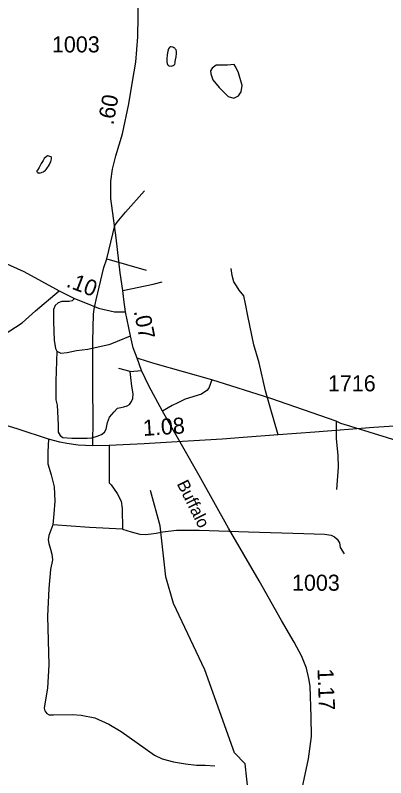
# Model space of a CAD drawing. Extents: x 2169602 to 2449496, y 721995 to 810662.
# Drawn here: x 2423843 to 2426725, y 781516 to 787456 of the extents above; entities that cross this region are included whole.
import ezdxf

# ---------------------------------------------------------------- set-up
doc = ezdxf.new("R2010")
doc.units = 0
doc.layers.add('Default', color=7, linetype='Continuous')

msp = doc.modelspace()

# ---------------------------------------------------------------- linework, layer by layer
at = {"layer": 'Default'}
for p, q in [((2424553.7, 785559.6), (2424860.9, 785471.6)), ((2424737.2, 784681.7), (2424649.2, 784705)), ((2424737.2, 784681.7), (2424823.5, 784688.8))]:
    msp.add_line(p, q, dxfattribs=at)
for points in [[(2424701.3, 785145), (2424687.7, 785241.9), (2424679.3, 785311), (2424658.2, 785450.3), (2424627.7, 785723.3), (2424586.4, 786028.7), (2424586.4, 786163.4), (2424599, 786256.8), (2424625.9, 786360.9), (2424678, 786533.3), (2424726.5, 786765), (2424755.2, 786941), (2424780.4, 787090.1), (2424796.5, 787287.7), (2424800.1, 787603.8), (2424827, 787828.3), (2424852.2, 788002.5), (2424889.9, 788205.4), (2424916.8, 788374.3)], [(2425085.7, 787096), (2425089.8, 787110), (2425093.9, 787131.7), (2425097.8, 787157.9), (2425097.4, 787173.8), (2425093.5, 787185.7), (2425087.5, 787195.9), (2425083.4, 787199.8), (2425075.6, 787203.8), (2425067.4, 787207.9), (2425055.3, 787209.7), (2425047.4, 787209.7), (2425041.6, 787205.7), (2425035.3, 787195.7), (2425029.7, 787177.5), (2425023.8, 787147.6), (2425021.7, 787117.4), (2425021.9, 787093.5), (2425024.2, 787081.4), (2425025.8, 787073.4), (2425032.2, 787067.6), (2425040, 787061.6), (2425056.4, 787059.5), (2425070.1, 787063.9), (2425078.1, 787070), (2425084.1, 787076), (2425086.1, 787085.8), (2425085.7, 787096)], [(2425546.8, 787071.9), (2425494.8, 787068.6), (2425442.7, 787068.6), (2425405.9, 787066.5), (2425375.6, 787044.8), (2425360.4, 787023.2), (2425364.7, 786999.3), (2425379.9, 786953.8), (2425429.7, 786893.2), (2425498, 786823.9), (2425542.4, 786810.9), (2425579.3, 786828.2), (2425601, 786858.6), (2425607.5, 786908.4), (2425579.3, 787008), (2425559.8, 787051.3), (2425546.8, 787071.9)], [(2424101, 786281.5), (2424109, 786293.3), (2424114.7, 786305.4), (2424118.4, 786315.3), (2424120.7, 786325.6), (2424124.6, 786341.2), (2424124.4, 786347.3), (2424120.5, 786353.1), (2424112.3, 786357.2), (2424102.4, 786359.1), (2424092.6, 786361), (2424082.8, 786353.2), (2424068.4, 786341.1), (2424059, 786325.1), (2424044.8, 786300.9), (2424037, 786285.1), (2424029, 786270.8), (2424014.7, 786250.7), (2424011.2, 786244.8), (2424011, 786236.6), (2424015.5, 786234.8), (2424019.2, 786228.9), (2424027.2, 786228.9), (2424033.3, 786226.8), (2424045.4, 786231), (2424051.4, 786233), (2424061.2, 786237.2), (2424067.2, 786241.2), (2424076.8, 786249), (2424083, 786255), (2424093, 786269.3), (2424101, 786281.5)], [(2419884.4, 786184.9), (2419999.4, 786204.7), (2420094.6, 786220.8), (2420129.1, 786222.6), (2420219.3, 786233.9), (2420416.5, 786250.8), (2420492.5, 786253.6), (2420762.9, 786250.8), (2421111.1, 786251.4), (2421309.4, 786264.9), (2421492.5, 786270.5), (2421697.3, 786271.4), (2421806.2, 786267.5), (2421950, 786245.5), (2422016.4, 786234.4), (2422264.1, 786181.3), (2422427.6, 786127.4), (2422580.2, 786061), (2422897.5, 785916.2), (2423075.9, 785831.1), (2423263.6, 785747.1), (2423521.3, 785633.5), (2423909.3, 785459.3), (2424184.1, 785308.5)], [(2424553.7, 785559.6), (2424618.4, 785818.2), (2424636.4, 785845.2), (2424701, 785922.4), (2424848.3, 786087.6)], [(2424446, 784103), (2424449.6, 784320.3), (2424446, 784541.2), (2424446, 784914.8), (2424451.4, 785126.7), (2424456.7, 785166.3), (2424472.9, 785238.1), (2424532.2, 785491.3), (2424553.7, 785559.6)], [(2425888.2, 784187.4), (2425825.3, 784403), (2425790.1, 784530.9), (2425741, 784748.7), (2425699.6, 784889.7), (2425650.9, 785114), (2425633.1, 785207.6), (2425620.6, 785270.4), (2425584.6, 785315.3), (2425563.1, 785347.7), (2425543.3, 785380), (2425529, 785428.5), (2425521.8, 785484.2)], [(2424679.3, 785311), (2424915.1, 785362.3), (2424985.1, 785378.5)], [(2421131.7, 781347.7), (2421250.5, 781631.6), (2421310.4, 781766.7), (2421437.8, 781999.4), (2421602.3, 782294.6), (2421743.4, 782528.9), (2421919.6, 782788.9), (2422060.7, 782994.2), (2422390.8, 783483.4), (2422526.8, 783724.5), (2422649.9, 783940.1), (2422734.6, 784075.2), (2422838.9, 784205.2), (2422952.7, 784338.6), (2423031.4, 784443), (2423145.1, 784574.7), (2423220.4, 784637.9), (2423597.5, 784867.2), (2423895.2, 785060.4), (2424000.7, 785154.7), (2424184.1, 785308.5)], [(2424184.1, 785308.5), (2424304.4, 785249.2), (2424388.8, 785216.9), (2424491.2, 785175.6), (2424613.3, 785146.8), (2424701.3, 785145)], [(2424304.4, 785249.2), (2424284.7, 785231.2), (2424261.3, 785225.8), (2424205.6, 785225.8), (2424176.9, 785215.1), (2424151.7, 785195.3), (2424139.2, 785163), (2424141, 785067.8), (2424144.6, 784924.1), (2424155.3, 784859.5), (2424166.1, 784839.7)], [(2424791.1, 784784), (2424760.6, 784866.6), (2424739, 784960), (2424701.3, 785145)], [(2424166.1, 784839.7), (2424196.6, 784823.5), (2424245.1, 784828.9), (2424318.8, 784845.1), (2424406.8, 784855.9), (2424581, 784893.6), (2424636.7, 784916.9), (2424739, 784960)], [(2427338.1, 784293.1), (2427067.5, 784272.5), (2426631.7, 784244.9), (2426171.9, 784209), (2425888.2, 784187.4), (2425615.2, 784165.9), (2425453, 784154.1), (2425142.8, 784135.3), (2424846, 784116.4), (2424573.5, 784104.8), (2424446, 784103), (2424331, 784106.6), (2424243, 784121), (2424189.1, 784130), (2424101.1, 784153.3), (2423864.1, 784232.3), (2423437.9, 784364.7), (2423360, 784389.9), (2423323.5, 784406.5), (2422815.2, 784582.6), (2422355.4, 784728), (2421915.6, 784853.3), (2421855.5, 784872.5), (2421775.3, 784896.9)], [(2424166.1, 784839.7), (2424157.1, 784604.4), (2424158.9, 784460.7), (2424167.9, 784417.6)], [(2430353.9, 784180.3), (2430083.3, 784159.6), (2429647.5, 784132.1), (2429187.8, 784096.2), (2428904, 784074.6), (2428631, 784053), (2428468.8, 784041.3), (2428158.7, 784022.5), (2427861.9, 784003.5), (2427589.3, 783992), (2427461.8, 783990.2), (2427346.9, 783993.8), (2427258.8, 784008.1), (2427205, 784017.1), (2427117, 784040.5), (2426879.9, 784119.5), (2426453.8, 784251.9), (2426375.8, 784277.1), (2426339.3, 784293.7), (2425831, 784469.7), (2425371.2, 784615.2), (2424931.4, 784740.5), (2424871.3, 784759.7), (2424791.1, 784784)], [(2426066.3, 781394.9), (2426123.8, 781664.4), (2426147.1, 781838.6), (2426145.3, 781991.2), (2426136.3, 782230.1), (2426127.4, 782289.4), (2426107.6, 782370.2), (2426071.7, 782460), (2426012.4, 782571.3), (2425913.6, 782742), (2425741.2, 783050.9), (2425502.3, 783460.4), (2425274.3, 783871.7), (2424988.7, 784372.7), (2424882.7, 784570.3), (2424823.5, 784688.8), (2424791.1, 784784)], [(2424212.8, 784168), (2424282.9, 784162.6), (2424401.4, 784160.8), (2424439.1, 784164.4), (2424480.4, 784177), (2424514.5, 784191.3), (2424537.9, 784209.3), (2424548.7, 784230.9), (2424561.2, 784282.9), (2424575.6, 784324.2), (2424611.5, 784367.4), (2424638.5, 784394.3), (2424663.6, 784401.5), (2424687, 784406.9), (2424712.1, 784412.3), (2424731.9, 784424.8), (2424748, 784446.4), (2424757, 784469.7), (2424760.6, 784507.4), (2424749.8, 784566.7), (2424740.8, 784633.2), (2424737.2, 784681.7)], [(2425371.2, 784615.2), (2425347.9, 784550.5), (2425331.7, 784532.6), (2425290.4, 784503.8), (2425164.7, 784464.3), (2425107.2, 784437.4), (2425062.3, 784415.8), (2424988.7, 784372.7)], [(2424167.9, 784417.6), (2424175.1, 784266.8), (2424175.1, 784209.3), (2424193.1, 784182.4), (2424212.8, 784168)], [(2426339.3, 784293.7), (2426339.3, 784159), (2426351.9, 784026.1), (2426355.5, 783934.5), (2426341.1, 783762.1)], [(2424101.1, 784153.3), (2424095.8, 784054.5), (2424095.8, 783962.9), (2424120.9, 783876.7), (2424144.2, 783781.5), (2424149.6, 783672), (2424142.4, 783571.4), (2424133.5, 783485.2)], [(2424573.5, 784104.8), (2424573.5, 783813.9), (2424587.9, 783797.7), (2424634.6, 783731.2), (2424665.1, 783672), (2424674.1, 783612.7), (2424675.9, 783452.9)], [(2425657.4, 781385.4), (2425630.3, 781625.5), (2425547.5, 781709.1), (2425318.4, 782356.7), (2425074.4, 782873.4), (2425014.3, 783081.4), (2424970.5, 783479.2), (2424894.4, 783753)], [(2424133.5, 783485.2), (2424104.7, 783404.4), (2424099.3, 783370.2), (2424104.7, 783341.5), (2424115.5, 783296.6), (2424126.3, 783258.9), (2424131.7, 783214), (2424115.5, 783138.6), (2424102.9, 782989.5), (2424092.2, 782774), (2424104.7, 782395), (2424092.2, 782213.6), (2424072.4, 782091.5), (2424067, 782059.2), (2424072.4, 782037.6), (2424086.8, 782016.1), (2424106.5, 782007.1), (2424138.9, 782005.3), (2424284.3, 782008.9), (2424356.2, 782003.5), (2424460.3, 781983.7), (2424571.7, 781933.4), (2424666.9, 781876), (2424851.9, 781743.1), (2424925.5, 781692.8), (2424984.8, 781662.2), (2425074.6, 781638.9), (2425166.2, 781624.5), (2425252.4, 781613.7), (2425320.6, 781613.7), (2425396.1, 781610.2)], [(2424675.9, 783452.9), (2424419, 783465.4), (2424133.5, 783485.2)], [(2424675.9, 783452.9), (2424744.1, 783431.3), (2424810.6, 783413.3), (2424853.7, 783411.6), (2424898.6, 783415.1), (2424939.9, 783420.5), (2424990.2, 783431.3), (2425096.1, 783443.9), (2425273.9, 783443.9), (2425656.5, 783433.1), (2426087.5, 783418.7), (2426249.2, 783413.3), (2426299.5, 783406.2), (2426326.4, 783391.8), (2426348, 783375.6), (2426364.1, 783345.1), (2426371.3, 783309.2), (2426401.8, 783260.7)]]:
    msp.add_lwpolyline(points, dxfattribs=at)

# ---------------------------------------------------------------- texts
for s, p in [('1003', (2424127.7, 787167)), ('1716', (2426275, 784526.5)), ('1003', (2425995.5, 782973.1))]:
    msp.add_text(s, height=125, dxfattribs=at).set_placement(p)
for s, height, rotation, p in [('.60', 125, 79.70123, (2424605.4, 786596.9)), ('.10', 125, 339.04422, (2424232.2, 785343.8)), ('.07', 125, 281.52372, (2424763.9, 785151.2)), ('1.08', 125, 3.66017, (2424840.2, 784178.6)), ('Buffalo', 95, 296.50232, (2425097.6, 783806.5)), ('1.17', 125, 272.15296, (2426193.8, 782364.3))]:
    msp.add_text(s, height=height, rotation=rotation, dxfattribs=at).set_placement(p)

doc.saveas('drawing.dxf')
